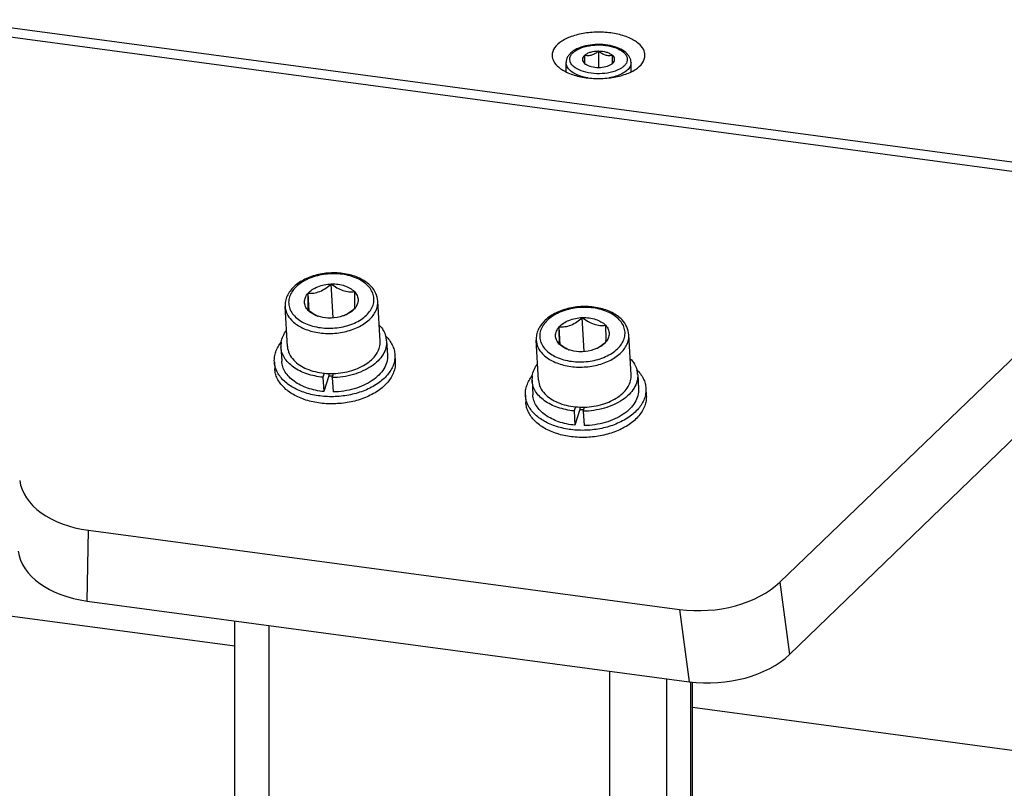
# Model space of a CAD drawing. Header units: millimetres. Extents: x 0 to 420, y 0 to 297.
# Tile 312 of 514: x 338 to 348, y 135 to 143. Entities that reach past the tile are written whole.
import ezdxf

# ---------------------------------------------------------------- set-up
doc = ezdxf.new("R2010")
doc.units = ezdxf.units.MM
doc.header["$LTSCALE"] = 23.1
doc.layers.get('0').update_dxf_attribs({"linetype": 'CONTINUOUS'})
doc.layers.add('02___PRT_ALL_AXES', color=7, linetype='CONTINUOUS')

msp = doc.modelspace()

# ---------------------------------------------------------------- linework, layer by layer
at = {"color": 7, "linetype": 'Continuous'}
for p, q in [((336.8474, 143.1645), (350.2695, 141.3663)), ((336.9165, 143.0535), (350.1115, 141.2857)), ((343.6626, 142.7807), (343.6626, 142.6941)), ((343.8126, 142.824), (343.8126, 142.6508)), ((343.9626, 142.6941), (343.9626, 142.7807)), ((343.4626, 142.6023), (343.4626, 142.7028)), ((343.6626, 142.6941), (343.6711, 142.6874)), ((343.9541, 142.6874), (343.9626, 142.6941)), ((344.1626, 142.6023), (344.1626, 142.7028)), ((350.1115, 141.2857), (345.7638, 137.1055)), ((350.1635, 140.4697), (345.8685, 136.3282)), ((340.6945, 140.0268), (340.6835, 140.2181)), ((340.9539, 139.9526), (340.9327, 140.3191)), ((341.4596, 139.702), (341.4347, 140.1333)), ((340.4612, 139.6443), (340.4363, 140.0756)), ((343.6585, 139.5902), (343.6373, 139.9567)), ((343.3991, 139.6644), (343.3881, 139.8557)), ((341.5295, 139.706), (341.5384, 139.552)), ((343.1658, 139.282), (343.1409, 139.7133)), ((344.1642, 139.3396), (344.1393, 139.7709)), ((340.3914, 139.6403), (340.4003, 139.4863)), ((340.3204, 139.4817), (340.3248, 139.4046)), ((341.6182, 139.5566), (341.6227, 139.4796)), ((340.8585, 139.3579), (340.8442, 139.3138)), ((340.8442, 139.3138), (340.8531, 139.1597)), ((340.9082, 139.33), (340.8531, 139.1597)), ((340.9067, 139.3547), (340.9082, 139.33)), ((340.9438, 139.3097), (340.9584, 139.3546)), ((340.9438, 139.3097), (340.9527, 139.1557)), ((343.096, 139.278), (343.1048, 139.1239)), ((344.2341, 139.3437), (344.243, 139.1896)), ((344.3228, 139.1942), (344.3273, 139.1172)), ((343.025, 139.1193), (343.0294, 139.0423)), ((343.5631, 138.9956), (343.5488, 138.9514)), ((343.5488, 138.9514), (343.5577, 138.7974)), ((343.6128, 138.9676), (343.5577, 138.7974)), ((343.6113, 138.9924), (343.6128, 138.9676)), ((343.6484, 138.9474), (343.663, 138.9923)), ((343.6484, 138.9474), (343.6573, 138.7933)), ((338.3033, 136.9041), (338.3193, 137.6662)), ((338.3193, 137.6662), (344.6835, 136.8135)), ((345.7638, 137.1055), (345.8685, 136.3282)), ((339.8947, 136.4168), (336.6965, 136.8453)), ((338.3033, 136.9041), (344.7884, 136.0352)), ((344.6835, 136.8135), (344.7884, 136.0352)), ((339.8947, 127.8013), (339.8947, 136.6909)), ((340.2653, 127.6165), (340.2653, 136.6412)), ((343.9358, 127.1247), (343.9358, 136.1494)), ((344.5482, 127.2251), (344.5482, 136.0674)), ((344.807, 127.5554), (344.807, 136.0331)), ((344.8241, 127.6003), (344.8241, 136.0311)), ((350.9897, 134.9304), (344.8241, 135.7564))]:
    msp.add_line(p, q, dxfattribs=at)
for centre, radius, start, end in [((343.7428, 142.7887), 0.124, 234.71833, 235.29749), ((343.8824, 142.7887), 0.124, 304.70251, 305.28167), ((340.8967, 140.2921), 0.3384, 249.74203, 251.78192), ((340.9226, 140.2894), 0.3449, 245.55061, 245.799), ((340.9181, 140.2791), 0.3336, 245.79083, 247.59304), ((340.9176, 140.3115), 0.3686, 298.78644, 300.56741), ((340.9527, 140.2949), 0.338, 294.92165, 296.86818), ((340.6256, 139.6536), 0.2346, 170.71711, 183.24473), ((341.2952, 139.6922), 0.2346, 3.36271, 15.86137), ((343.6013, 139.9297), 0.3384, 249.74203, 251.78192), ((343.6272, 139.927), 0.3449, 245.55061, 245.799), ((343.6226, 139.9168), 0.3336, 245.79083, 247.59304), ((343.6222, 139.9492), 0.3686, 298.78644, 300.56741), ((343.6573, 139.9326), 0.338, 294.92165, 296.86818), ((341.0491, 139.8539), 0.4744, 304.46331, 304.97925), ((343.9998, 139.3299), 0.2346, 3.36271, 15.86137), ((340.9335, 140.1216), 0.7673, 264.39235, 271.85814), ((340.9529, 139.7851), 0.4574, 264.38375, 269.59675), ((343.3302, 139.2912), 0.2346, 170.71711, 183.24473), ((343.7537, 139.4916), 0.4744, 304.46331, 304.97925), ((343.6381, 139.7592), 0.7673, 264.39235, 271.85814), ((343.6575, 139.4228), 0.4574, 264.38375, 269.59675)]:
    msp.add_arc(centre, radius, start, end, dxfattribs=at)
for centre, major_axis, ratio, start_param, end_param in [((338.5742, 138.2907), (1.0002, 0.0566), 0.6352277, -3.0914462, -1.8643112), ((338.5583, 137.5301), (1.0002, 0.0574), 0.6365892, -3.0920737, -1.8649386), ((344.9385, 137.4381), (1.0002, 0.0566), 0.6352277, -1.8643112, -0.6371761), ((345.0431, 136.6613), (1.0001, 0.0572), 0.6366731, -1.8645863, -0.6374513)]:
    msp.add_ellipse(centre, major_axis=major_axis, ratio=ratio, start_param=start_param, end_param=end_param, dxfattribs=at)
for points, knots in [([(344.1073, 142.8105), (344.0854, 142.8294), (344.0307, 142.861), (343.9362, 142.8889), (343.8307, 142.9005), (343.7236, 142.8947), (343.6245, 142.8721), (343.5526, 142.8388), (343.508, 142.8031), (343.4829, 142.7732), (343.4665, 142.7394), (343.4626, 142.7148), (343.4626, 142.7028)], [0, 0, 0, 0, 0.115617, 0.2481567, 0.3921843, 0.5379922, 0.6752892, 0.7967589, 0.8512701, 0.9024727, 0.9516605, 1, 1, 1, 1]), ([(343.5441, 142.6599), (343.5347, 142.6681), (343.5185, 142.6852), (343.5035, 142.7159), (343.5012, 142.7482), (343.5122, 142.7797), (343.5348, 142.8084), (343.5815, 142.8447), (343.6622, 142.8771), (343.7734, 142.8949), (343.8904, 142.8913), (343.9962, 142.8669), (344.0579, 142.8349), (344.0811, 142.8149)], [0, 0, 0, 0, 0.0498983, 0.0935154, 0.1341733, 0.1763503, 0.2239019, 0.2789131, 0.4115669, 0.5667658, 0.7280932, 0.8773568, 1, 1, 1, 1]), ([(344.0811, 142.8149), (344.0905, 142.8068), (344.1067, 142.7896), (344.1217, 142.7589), (344.124, 142.7266), (344.113, 142.6952), (344.0904, 142.6664), (344.0437, 142.6301), (343.963, 142.5977), (343.8518, 142.5799), (343.7348, 142.5835), (343.629, 142.6079), (343.5673, 142.6399), (343.5441, 142.6599)], [0, 0, 0, 0, 0.0498983, 0.0935154, 0.1341733, 0.1763503, 0.2239019, 0.2789131, 0.4115669, 0.5667658, 0.7280932, 0.8773568, 1, 1, 1, 1]), ([(343.6626, 142.7807), (343.6558, 142.7748), (343.6443, 142.762), (343.6371, 142.7374), (343.6443, 142.7128), (343.6558, 142.7), (343.6626, 142.6941)], [0, 0, 0, 0, 0.2696139, 0.5, 0.7303861, 1, 1, 1, 1]), ([(343.8126, 142.824), (343.7835, 142.824), (343.7411, 142.819), (343.6913, 142.8006), (343.6709, 142.7879), (343.6626, 142.7807)], [0, 0, 0, 0, 0.550744, 0.7929119, 1, 1, 1, 1]), ([(343.8126, 142.824), (343.8011, 142.8149), (343.7775, 142.7982), (343.7392, 142.7807), (343.6998, 142.775), (343.6745, 142.7782), (343.6626, 142.7807)], [0, 0, 0, 0, 0.2724053, 0.5328132, 0.7741072, 1, 1, 1, 1]), ([(343.9626, 142.7807), (343.9543, 142.7879), (343.9339, 142.8006), (343.8841, 142.819), (343.8417, 142.824), (343.8126, 142.824)], [0, 0, 0, 0, 0.2070881, 0.449256, 1, 1, 1, 1]), ([(343.9626, 142.7807), (343.9507, 142.7782), (343.9254, 142.775), (343.886, 142.7807), (343.8477, 142.7982), (343.8241, 142.8149), (343.8126, 142.824)], [0, 0, 0, 0, 0.2258928, 0.4671868, 0.7275947, 1, 1, 1, 1]), ([(343.9626, 142.6941), (343.9694, 142.7), (343.9809, 142.7128), (343.9881, 142.7374), (343.9809, 142.762), (343.9694, 142.7748), (343.9626, 142.7807)], [0, 0, 0, 0, 0.2696139, 0.5, 0.7303861, 1, 1, 1, 1]), ([(344.1626, 142.7028), (344.1626, 142.7228), (344.1512, 142.7646), (344.1233, 142.7966), (344.1073, 142.8105)], [0, 0, 0, 0, 0.485735, 1, 1, 1, 1]), ([(343.5095, 142.6153), (343.4957, 142.6272), (343.4725, 142.653), (343.4626, 142.6872), (343.4626, 142.7028)], [0, 0, 0, 0, 0.5392238, 1, 1, 1, 1]), ([(343.6722, 142.6867), (343.6905, 142.674), (343.7373, 142.6562), (343.7861, 142.6508), (343.8126, 142.6508)], [0, 0, 0, 0, 0.4575318, 1, 1, 1, 1]), ([(343.8126, 142.6508), (343.8391, 142.6508), (343.8879, 142.6562), (343.9347, 142.674), (343.953, 142.6867)], [0, 0, 0, 0, 0.5424682, 1, 1, 1, 1]), ([(344.1626, 142.7028), (344.1626, 142.6937), (344.1596, 142.6747), (344.1438, 142.6425), (344.1114, 142.6086), (344.0609, 142.5772), (343.9978, 142.5524), (343.9511, 142.5415), (343.9264, 142.5373)], [0, 0, 0, 0, 0.0884823, 0.1829031, 0.3444896, 0.5359497, 0.7563666, 1, 1, 1, 1]), ([(343.6989, 142.5373), (343.6617, 142.5436), (343.5948, 142.5613), (343.5331, 142.5948), (343.5095, 142.6153)], [0, 0, 0, 0, 0.5470044, 1, 1, 1, 1]), ([(341.3618, 140.2929), (341.3314, 140.3252), (341.2529, 140.3803), (341.1125, 140.4279), (340.9556, 140.4435), (340.7968, 140.4259), (340.6513, 140.3768), (340.5491, 140.3102), (340.4889, 140.2441), (340.4568, 140.1909), (340.438, 140.1341), (340.4352, 140.0948), (340.4363, 140.0756)], [0, 0, 0, 0, 0.1166148, 0.246755, 0.386435, 0.5281742, 0.663799, 0.7872559, 0.8440186, 0.8978206, 0.9494702, 1, 1, 1, 1]), ([(341.3309, 140.2963), (341.298, 140.3312), (341.2326, 140.3731), (341.1346, 140.4077), (341.0209, 140.4304), (340.8727, 140.4308), (340.73, 140.396), (340.6302, 140.3473), (340.5683, 140.3034), (340.52, 140.2529), (340.4874, 140.1973), (340.4721, 140.1385), (340.4755, 140.0792), (340.4973, 140.0226), (340.5221, 139.9896), (340.5366, 139.9743)], [0, 0, 0, 0, 0.1206769, 0.1889226, 0.2610951, 0.411029, 0.5575912, 0.6258596, 0.6891898, 0.7471605, 0.8001625, 0.8495638, 0.897632, 0.9470202, 1, 1, 1, 1]), ([(340.5366, 139.9743), (340.5695, 139.9393), (340.6349, 139.8974), (340.7329, 139.8628), (340.8466, 139.8401), (340.9948, 139.8398), (341.1375, 139.8746), (341.2373, 139.9233), (341.2992, 139.9671), (341.3474, 140.0176), (341.3801, 140.0732), (341.3954, 140.132), (341.392, 140.1913), (341.3702, 140.248), (341.3454, 140.2809), (341.3309, 140.2963)], [0, 0, 0, 0, 0.1206769, 0.1889226, 0.2610951, 0.411029, 0.5575912, 0.6258596, 0.6891898, 0.7471605, 0.8001625, 0.8495638, 0.897632, 0.9470202, 1, 1, 1, 1]), ([(340.6845, 140.0342), (340.6726, 140.0469), (340.6529, 140.0749), (340.6418, 140.1249), (340.6526, 140.1754), (340.6717, 140.2046), (340.6835, 140.2181)], [0, 0, 0, 0, 0.2568904, 0.4948304, 0.7357159, 1, 1, 1, 1]), ([(340.6835, 140.2181), (340.6967, 140.2333), (340.7297, 140.2611), (340.7895, 140.2919), (340.8586, 140.3123), (340.9077, 140.3182), (340.9327, 140.3191)], [0, 0, 0, 0, 0.2196084, 0.4640003, 0.7272556, 1, 1, 1, 1]), ([(340.6835, 140.2181), (340.704, 140.2172), (340.7472, 140.2189), (340.8126, 140.2368), (340.8754, 140.272), (340.9139, 140.3027), (340.9327, 140.3191)], [0, 0, 0, 0, 0.2235075, 0.4664541, 0.7287414, 1, 1, 1, 1]), ([(340.6845, 140.0342), (340.6851, 140.0419), (340.6858, 140.0626), (340.6858, 140.1239), (340.6845, 140.1775), (340.6835, 140.2181)], [0, 0, 0, 0, 0.1257515, 0.3379958, 1, 1, 1, 1]), ([(340.9327, 140.3191), (340.9576, 140.32), (341.0067, 140.3177), (341.0944, 140.2985), (341.1548, 140.2663), (341.183, 140.2363)], [0, 0, 0, 0, 0.2772411, 0.542136, 1, 1, 1, 1]), ([(340.9327, 140.3191), (340.9525, 140.3041), (340.9927, 140.2765), (341.0567, 140.2459), (341.1214, 140.2326), (341.1633, 140.234), (341.183, 140.2363)], [0, 0, 0, 0, 0.2752985, 0.5391715, 0.7804554, 1, 1, 1, 1]), ([(341.183, 140.2363), (341.184, 140.1957), (341.1853, 140.1422), (341.1853, 140.0809), (341.1846, 140.0602), (341.184, 140.0525)], [0, 0, 0, 0, 0.6620042, 0.8742485, 1, 1, 1, 1]), ([(341.183, 140.2363), (341.1949, 140.2237), (341.2146, 140.1956), (341.2257, 140.1456), (341.2149, 140.0951), (341.1957, 140.066), (341.184, 140.0525)], [0, 0, 0, 0, 0.2568904, 0.4948304, 0.7357159, 1, 1, 1, 1]), ([(341.4347, 140.1333), (341.433, 140.1622), (341.4177, 140.2213), (341.3827, 140.2707), (341.3618, 140.2929)], [0, 0, 0, 0, 0.4878761, 1, 1, 1, 1]), ([(340.5038, 139.9295), (340.5337, 139.8978), (340.5906, 139.8581), (340.6766, 139.8216), (340.7769, 139.7934), (340.9118, 139.7799), (341.0731, 139.7972), (341.2206, 139.8459), (341.3237, 139.9115), (341.3836, 139.9759), (341.4149, 140.0263), (341.433, 140.0793), (341.4357, 140.1157), (341.4347, 140.1333)], [0, 0, 0, 0, 0.115112, 0.1792622, 0.2470557, 0.389796, 0.5349778, 0.6733546, 0.7974641, 0.8532121, 0.9048797, 0.953334, 1, 1, 1, 1]), ([(340.4363, 140.0756), (340.4379, 140.0495), (340.4521, 139.9953), (340.4844, 139.9501), (340.5038, 139.9295)], [0, 0, 0, 0, 0.4809783, 1, 1, 1, 1]), ([(340.7799, 139.9754), (340.7715, 139.9792), (340.7381, 139.9961), (340.707, 140.0172), (340.6845, 140.0342)], [0, 0, 0, 0, 0.2451056, 1, 1, 1, 1]), ([(340.7795, 139.9746), (340.77, 139.9781), (340.7354, 139.9927), (340.7033, 140.0143), (340.6845, 140.0342)], [0, 0, 0, 0, 0.2702628, 1, 1, 1, 1]), ([(341.184, 140.0525), (341.1778, 140.0471), (341.1528, 140.0259), (341.1262, 140.0065), (341.1051, 139.9941)], [0, 0, 0, 0, 0.2521217, 1, 1, 1, 1]), ([(341.184, 140.0525), (341.1789, 140.0467), (341.1559, 140.0232), (341.1279, 140.0048), (341.1055, 139.9934)], [0, 0, 0, 0, 0.2338282, 1, 1, 1, 1]), ([(344.0664, 139.9305), (344.036, 139.9628), (343.9575, 140.018), (343.8171, 140.0656), (343.6602, 140.0811), (343.5014, 140.0635), (343.3559, 140.0145), (343.2537, 139.9479), (343.1935, 139.8817), (343.1614, 139.8285), (343.1426, 139.7717), (343.1398, 139.7325), (343.1409, 139.7133)], [0, 0, 0, 0, 0.1166148, 0.246755, 0.386435, 0.5281742, 0.663799, 0.7872559, 0.8440186, 0.8978206, 0.9494702, 1, 1, 1, 1]), ([(344.0355, 139.9339), (344.0026, 139.9689), (343.9372, 140.0108), (343.8392, 140.0454), (343.7255, 140.0681), (343.5773, 140.0684), (343.4346, 140.0336), (343.3347, 139.9849), (343.2729, 139.9411), (343.2246, 139.8906), (343.192, 139.835), (343.1767, 139.7762), (343.1801, 139.7169), (343.2019, 139.6602), (343.2267, 139.6273), (343.2412, 139.6119)], [0, 0, 0, 0, 0.1206769, 0.1889226, 0.2610951, 0.411029, 0.5575912, 0.6258596, 0.6891898, 0.7471605, 0.8001625, 0.8495638, 0.897632, 0.9470202, 1, 1, 1, 1]), ([(340.9347, 139.9515), (340.9222, 139.951), (340.8737, 139.9512), (340.8251, 139.9594), (340.7909, 139.9707)], [0, 0, 0, 0, 0.257774, 1, 1, 1, 1]), ([(341.0951, 139.9884), (341.0831, 139.9829), (341.0319, 139.9625), (340.9765, 139.953), (340.9347, 139.9515)], [0, 0, 0, 0, 0.2405576, 1, 1, 1, 1]), ([(343.2412, 139.6119), (343.2741, 139.577), (343.3394, 139.5351), (343.4375, 139.5005), (343.5511, 139.4777), (343.6994, 139.4774), (343.8421, 139.5122), (343.9419, 139.5609), (344.0038, 139.6048), (344.052, 139.6553), (344.0847, 139.7109), (344.1, 139.7697), (344.0966, 139.829), (344.0748, 139.8856), (344.05, 139.9186), (344.0355, 139.9339)], [0, 0, 0, 0, 0.1206769, 0.1889226, 0.2610951, 0.411029, 0.5575912, 0.6258596, 0.6891898, 0.7471605, 0.8001625, 0.8495638, 0.897632, 0.9470202, 1, 1, 1, 1]), ([(343.3881, 139.8557), (343.4013, 139.8709), (343.4343, 139.8988), (343.4941, 139.9295), (343.5631, 139.95), (343.6123, 139.9558), (343.6373, 139.9567)], [0, 0, 0, 0, 0.2196084, 0.4640003, 0.7272556, 1, 1, 1, 1]), ([(343.3881, 139.8557), (343.4086, 139.8549), (343.4518, 139.8566), (343.5172, 139.8745), (343.58, 139.9096), (343.6185, 139.9403), (343.6373, 139.9567)], [0, 0, 0, 0, 0.2235075, 0.4664541, 0.7287414, 1, 1, 1, 1]), ([(343.6373, 139.9567), (343.6622, 139.9577), (343.7113, 139.9554), (343.799, 139.9361), (343.8594, 139.9039), (343.8876, 139.874)], [0, 0, 0, 0, 0.2772411, 0.542136, 1, 1, 1, 1]), ([(343.6373, 139.9567), (343.6571, 139.9418), (343.6973, 139.9141), (343.7613, 139.8836), (343.826, 139.8703), (343.8679, 139.8717), (343.8876, 139.874)], [0, 0, 0, 0, 0.2752985, 0.5391715, 0.7804554, 1, 1, 1, 1]), ([(344.1393, 139.7709), (344.1376, 139.7999), (344.1223, 139.859), (344.0873, 139.9084), (344.0664, 139.9305)], [0, 0, 0, 0, 0.4878761, 1, 1, 1, 1]), ([(340.3941, 139.6914), (340.3977, 139.7137), (340.4118, 139.7588), (340.4365, 139.7989), (340.4511, 139.818)], [0, 0, 0, 0, 0.4829718, 1, 1, 1, 1]), ([(341.4497, 139.8756), (341.4665, 139.8583), (341.4956, 139.8213), (341.5148, 139.778), (341.5209, 139.7564)], [0, 0, 0, 0, 0.5170299, 1, 1, 1, 1]), ([(343.3891, 139.6719), (343.3772, 139.6845), (343.3575, 139.7126), (343.3464, 139.7626), (343.3571, 139.8131), (343.3763, 139.8422), (343.3881, 139.8557)], [0, 0, 0, 0, 0.2568904, 0.4948304, 0.7357159, 1, 1, 1, 1]), ([(343.3891, 139.6719), (343.3897, 139.6796), (343.3903, 139.7003), (343.3904, 139.7616), (343.3891, 139.8151), (343.3881, 139.8557)], [0, 0, 0, 0, 0.1257515, 0.3379958, 1, 1, 1, 1]), ([(343.8876, 139.874), (343.8886, 139.8334), (343.8899, 139.7798), (343.8899, 139.7185), (343.8892, 139.6978), (343.8886, 139.6901)], [0, 0, 0, 0, 0.6620042, 0.8742485, 1, 1, 1, 1]), ([(343.8876, 139.874), (343.8995, 139.8613), (343.9192, 139.8332), (343.9303, 139.7833), (343.9195, 139.7328), (343.9003, 139.7036), (343.8886, 139.6901)], [0, 0, 0, 0, 0.2568904, 0.4948304, 0.7357159, 1, 1, 1, 1]), ([(340.3204, 139.4817), (340.3194, 139.4996), (340.321, 139.5361), (340.3395, 139.6098), (340.3695, 139.6608), (340.3941, 139.6914)], [0, 0, 0, 0, 0.2372882, 0.4802676, 1, 1, 1, 1]), ([(341.5295, 139.706), (341.5309, 139.6812), (341.5253, 139.6293), (341.4926, 139.5553), (341.4379, 139.4871), (341.3639, 139.4273), (341.2737, 139.3778), (341.1346, 139.3272), (341.0206, 139.3109), (340.9438, 139.3097)], [0, 0, 0, 0, 0.0960147, 0.1974923, 0.3082954, 0.4300776, 0.5625045, 0.7037438, 1, 1, 1, 1]), ([(341.3211, 139.4652), (341.3431, 139.4806), (341.3829, 139.5138), (341.4288, 139.5726), (341.4562, 139.6362), (341.4608, 139.6807), (341.4596, 139.702)], [0, 0, 0, 0, 0.2823215, 0.539652, 0.7759486, 1, 1, 1, 1]), ([(341.521, 139.7564), (341.5488, 139.7288), (341.5845, 139.6816), (341.6113, 139.6106), (341.6172, 139.5745), (341.6182, 139.5566)], [0, 0, 0, 0, 0.5197183, 0.7627024, 1, 1, 1, 1]), ([(343.1409, 139.7133), (343.1425, 139.6871), (343.1567, 139.6329), (343.189, 139.5877), (343.2084, 139.5671)], [0, 0, 0, 0, 0.4809783, 1, 1, 1, 1]), ([(343.2084, 139.5671), (343.2382, 139.5355), (343.2952, 139.4957), (343.3812, 139.4592), (343.4814, 139.431), (343.6164, 139.4176), (343.7777, 139.4349), (343.9252, 139.4835), (344.0283, 139.5491), (344.0882, 139.6135), (344.1195, 139.664), (344.1376, 139.717), (344.1403, 139.7533), (344.1393, 139.7709)], [0, 0, 0, 0, 0.115112, 0.1792622, 0.2470557, 0.389796, 0.5349778, 0.6733546, 0.7974641, 0.8532121, 0.9048797, 0.953334, 1, 1, 1, 1]), ([(343.8886, 139.6901), (343.8824, 139.6847), (343.8574, 139.6635), (343.8307, 139.6442), (343.8097, 139.6317)], [0, 0, 0, 0, 0.2521217, 1, 1, 1, 1]), ([(343.8886, 139.6901), (343.8835, 139.6843), (343.8605, 139.6608), (343.8325, 139.6425), (343.81, 139.6311)], [0, 0, 0, 0, 0.2338282, 1, 1, 1, 1]), ([(340.8442, 139.3138), (340.7847, 139.3196), (340.6726, 139.3425), (340.5468, 139.4033), (340.4701, 139.4684), (340.4279, 139.5215), (340.4004, 139.5793), (340.3925, 139.6202), (340.3914, 139.6403)], [0, 0, 0, 0, 0.2975977, 0.5645474, 0.6844411, 0.7955363, 0.8996986, 1, 1, 1, 1]), ([(340.4612, 139.6443), (340.4628, 139.6182), (340.477, 139.564), (340.5093, 139.5187), (340.5287, 139.4982)], [0, 0, 0, 0, 0.4809784, 1, 1, 1, 1]), ([(343.4845, 139.6131), (343.4761, 139.6169), (343.4427, 139.6337), (343.4116, 139.6549), (343.3891, 139.6719)], [0, 0, 0, 0, 0.2451056, 1, 1, 1, 1]), ([(343.4841, 139.6123), (343.4746, 139.6158), (343.44, 139.6304), (343.4079, 139.6519), (343.3891, 139.6719)], [0, 0, 0, 0, 0.2702628, 1, 1, 1, 1]), ([(343.6393, 139.5891), (343.6268, 139.5886), (343.5783, 139.5889), (343.5297, 139.5971), (343.4955, 139.6083)], [0, 0, 0, 0, 0.257774, 1, 1, 1, 1]), ([(343.7997, 139.6261), (343.7877, 139.6205), (343.7365, 139.6002), (343.6811, 139.5906), (343.6393, 139.5891)], [0, 0, 0, 0, 0.2405576, 1, 1, 1, 1]), ([(341.2959, 139.1725), (341.2463, 139.1524), (341.1411, 139.1211), (340.9774, 139.101), (340.813, 139.1073), (340.6585, 139.1399), (340.5233, 139.1968), (340.4156, 139.275), (340.3537, 139.3575), (340.3272, 139.428), (340.3214, 139.4639), (340.3204, 139.4817)], [0, 0, 0, 0, 0.1391275, 0.2832808, 0.4268849, 0.5644479, 0.6914346, 0.8052542, 0.9064217, 0.9537574, 1, 1, 1, 1]), ([(340.8531, 139.1597), (340.7936, 139.1656), (340.6815, 139.1885), (340.5557, 139.2492), (340.479, 139.3144), (340.4368, 139.3675), (340.4093, 139.4253), (340.4014, 139.4661), (340.4003, 139.4863)], [0, 0, 0, 0, 0.2975975, 0.5645472, 0.6844409, 0.7955363, 0.8996985, 1, 1, 1, 1]), ([(340.5287, 139.4982), (340.5671, 139.4574), (340.6446, 139.4095), (340.7601, 139.3721), (340.825, 139.3612), (340.8585, 139.3579)], [0, 0, 0, 0, 0.4609139, 0.7230262, 1, 1, 1, 1]), ([(341.5384, 139.552), (341.5398, 139.5271), (341.5342, 139.4752), (341.5015, 139.4012), (341.4468, 139.3331), (341.3728, 139.2733), (341.2826, 139.2237), (341.1435, 139.1731), (341.0295, 139.1569), (340.9527, 139.1557)], [0, 0, 0, 0, 0.0960147, 0.1974925, 0.3082959, 0.4300783, 0.5625052, 0.7037443, 1, 1, 1, 1]), ([(341.6182, 139.5566), (341.6193, 139.5379), (341.6174, 139.4998), (341.5971, 139.423), (341.5395, 139.3301), (341.4325, 139.2379), (341.3442, 139.1921), (341.2959, 139.1725)], [0, 0, 0, 0, 0.1051033, 0.2129287, 0.4446043, 0.706891, 1, 1, 1, 1]), ([(341.6227, 139.4795), (341.6237, 139.4609), (341.6219, 139.4228), (341.6016, 139.346), (341.544, 139.2531), (341.437, 139.1609), (341.3486, 139.1151), (341.3004, 139.0955)], [0, 0, 0, 0, 0.1051033, 0.2129287, 0.4446043, 0.706891, 1, 1, 1, 1]), ([(344.1543, 139.5133), (344.1711, 139.4959), (344.2002, 139.4589), (344.2194, 139.4157), (344.2255, 139.394)], [0, 0, 0, 0, 0.5170299, 1, 1, 1, 1]), ([(341.3004, 139.0955), (341.2508, 139.0754), (341.1456, 139.0441), (340.9818, 139.0239), (340.8175, 139.0303), (340.6629, 139.0628), (340.5277, 139.1198), (340.4201, 139.198), (340.3581, 139.2804), (340.3316, 139.351), (340.3259, 139.3869), (340.3248, 139.4046)], [0, 0, 0, 0, 0.1391275, 0.2832808, 0.4268849, 0.5644479, 0.6914346, 0.8052542, 0.9064217, 0.9537574, 1, 1, 1, 1]), ([(340.9584, 139.3546), (341.0241, 139.3567), (341.1503, 139.3763), (341.2677, 139.4286), (341.3176, 139.4628)], [0, 0, 0, 0, 0.5210605, 1, 1, 1, 1]), ([(343.0987, 139.3291), (343.1023, 139.3513), (343.1164, 139.3964), (343.141, 139.4365), (343.1557, 139.4557)], [0, 0, 0, 0, 0.4829718, 1, 1, 1, 1]), ([(344.2256, 139.3941), (344.2534, 139.3664), (344.2891, 139.3193), (344.3159, 139.2482), (344.3218, 139.2121), (344.3228, 139.1942)], [0, 0, 0, 0, 0.5197183, 0.7627024, 1, 1, 1, 1]), ([(343.025, 139.1193), (343.0239, 139.1372), (343.0256, 139.1738), (343.0441, 139.2475), (343.0741, 139.2984), (343.0987, 139.3291)], [0, 0, 0, 0, 0.2372882, 0.4802676, 1, 1, 1, 1]), ([(343.5488, 138.9514), (343.4893, 138.9573), (343.3772, 138.9802), (343.2514, 139.0409), (343.1747, 139.106), (343.1325, 139.1592), (343.105, 139.2169), (343.0971, 139.2578), (343.096, 139.278)], [0, 0, 0, 0, 0.2975977, 0.5645474, 0.6844411, 0.7955363, 0.8996986, 1, 1, 1, 1]), ([(343.1658, 139.282), (343.1673, 139.2558), (343.1816, 139.2016), (343.2139, 139.1564), (343.2333, 139.1358)], [0, 0, 0, 0, 0.4809784, 1, 1, 1, 1]), ([(344.2341, 139.3437), (344.2355, 139.3188), (344.2299, 139.2669), (344.1972, 139.1929), (344.1425, 139.1248), (344.0685, 139.065), (343.9783, 139.0154), (343.8392, 138.9648), (343.7252, 138.9486), (343.6484, 138.9474)], [0, 0, 0, 0, 0.0960147, 0.1974923, 0.3082954, 0.4300776, 0.5625045, 0.7037438, 1, 1, 1, 1]), ([(344.0257, 139.1029), (344.0477, 139.1183), (344.0875, 139.1515), (344.1334, 139.2102), (344.1608, 139.2738), (344.1654, 139.3183), (344.1642, 139.3396)], [0, 0, 0, 0, 0.2823215, 0.539652, 0.7759486, 1, 1, 1, 1]), ([(344.243, 139.1896), (344.2444, 139.1648), (344.2388, 139.1129), (344.2061, 139.0389), (344.1514, 138.9707), (344.0774, 138.9109), (343.9872, 138.8614), (343.848, 138.8108), (343.7341, 138.7945), (343.6573, 138.7933)], [0, 0, 0, 0, 0.0960147, 0.1974925, 0.3082959, 0.4300783, 0.5625052, 0.7037443, 1, 1, 1, 1]), ([(344.3228, 139.1942), (344.3239, 139.1756), (344.322, 139.1375), (344.3017, 139.0607), (344.2441, 138.9678), (344.1371, 138.8755), (344.0488, 138.8297), (344.0005, 138.8102)], [0, 0, 0, 0, 0.1051033, 0.2129287, 0.4446043, 0.706891, 1, 1, 1, 1]), ([(344.0005, 138.8102), (343.9509, 138.7901), (343.8457, 138.7588), (343.682, 138.7386), (343.5176, 138.745), (343.3631, 138.7775), (343.2278, 138.8344), (343.1202, 138.9127), (343.0583, 138.9951), (343.0318, 139.0657), (343.026, 139.1015), (343.025, 139.1193)], [0, 0, 0, 0, 0.1391275, 0.2832808, 0.4268849, 0.5644479, 0.6914346, 0.8052542, 0.9064217, 0.9537574, 1, 1, 1, 1]), ([(343.5577, 138.7974), (343.4982, 138.8033), (343.386, 138.8261), (343.2603, 138.8869), (343.1836, 138.952), (343.1414, 139.0051), (343.1139, 139.0629), (343.106, 139.1038), (343.1048, 139.1239)], [0, 0, 0, 0, 0.2975975, 0.5645472, 0.6844409, 0.7955363, 0.8996985, 1, 1, 1, 1]), ([(343.2333, 139.1358), (343.2717, 139.0951), (343.3491, 139.0472), (343.4647, 139.0097), (343.5296, 138.9989), (343.5631, 138.9956)], [0, 0, 0, 0, 0.4609139, 0.7230262, 1, 1, 1, 1]), ([(343.663, 138.9923), (343.7287, 138.9944), (343.8549, 139.014), (343.9723, 139.0662), (344.0222, 139.1004)], [0, 0, 0, 0, 0.5210605, 1, 1, 1, 1]), ([(344.3273, 139.1172), (344.3283, 139.0986), (344.3264, 139.0605), (344.3062, 138.9836), (344.2486, 138.8908), (344.1416, 138.7985), (344.0532, 138.7527), (344.005, 138.7332)], [0, 0, 0, 0, 0.1051033, 0.2129287, 0.4446043, 0.706891, 1, 1, 1, 1]), ([(344.005, 138.7332), (343.9554, 138.713), (343.8502, 138.6818), (343.6864, 138.6616), (343.5221, 138.668), (343.3675, 138.7005), (343.2323, 138.7574), (343.1247, 138.8356), (343.0627, 138.9181), (343.0362, 138.9887), (343.0304, 139.0245), (343.0294, 139.0423)], [0, 0, 0, 0, 0.1391275, 0.2832808, 0.4268849, 0.5644479, 0.6914346, 0.8052542, 0.9064217, 0.9537574, 1, 1, 1, 1])]:
    msp.add_open_spline(points, degree=3, knots=knots, dxfattribs=at)
at = {"layer": '02___PRT_ALL_AXES', "color": 7, "linetype": 'Continuous'}
for points, knots in [([(344.2456, 142.9057), (344.2151, 142.9321), (344.1367, 142.9767), (344, 143.017), (343.8446, 143.0345), (343.686, 143.0269), (343.54, 142.9954), (343.4206, 142.9425), (343.3366, 142.8723), (343.3126, 142.8089), (343.3126, 142.7807)], [0, 0, 0, 0, 0.1140418, 0.2505654, 0.4010852, 0.5540486, 0.6974255, 0.8211502, 0.9202445, 1, 1, 1, 1]), ([(344.3126, 142.7807), (344.3126, 142.803), (344.2985, 142.8518), (344.2653, 142.8886), (344.2456, 142.9057)], [0, 0, 0, 0, 0.4607886, 1, 1, 1, 1]), ([(343.3126, 142.7807), (343.3126, 142.7584), (343.3267, 142.7097), (343.3599, 142.6728), (343.3796, 142.6557)], [0, 0, 0, 0, 0.4607886, 1, 1, 1, 1]), ([(343.3796, 142.6557), (343.4101, 142.6293), (343.4885, 142.5847), (343.6252, 142.5444), (343.7807, 142.5269), (343.9392, 142.5345), (344.0852, 142.566), (344.2046, 142.6189), (344.2886, 142.6892), (344.3126, 142.7525), (344.3126, 142.7807)], [0, 0, 0, 0, 0.1140418, 0.2505654, 0.4010852, 0.5540486, 0.6974255, 0.8211502, 0.9202445, 1, 1, 1, 1])]:
    msp.add_open_spline(points, degree=3, knots=knots, dxfattribs=at)

doc.saveas('drawing.dxf')
